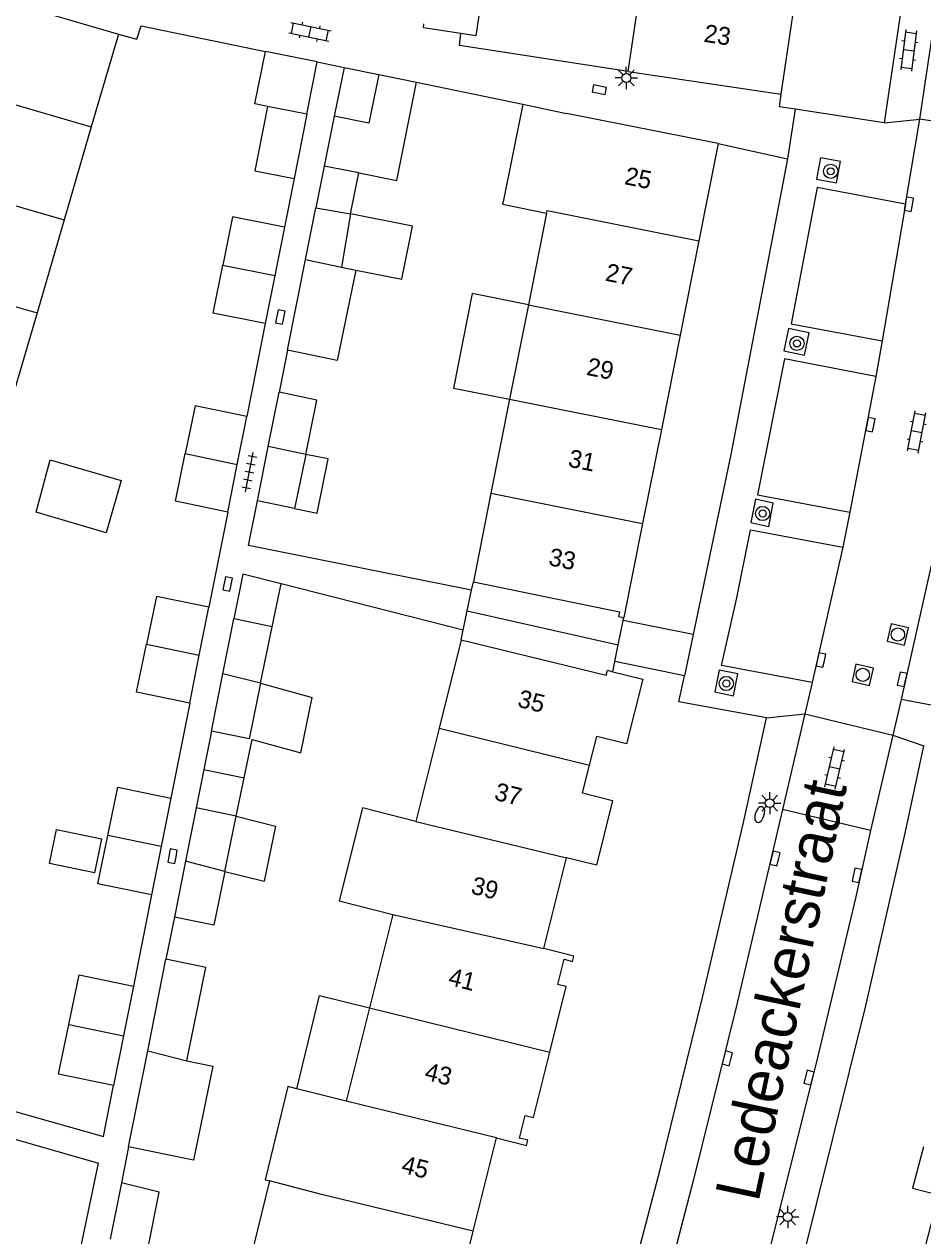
# Model space of a CAD drawing. Extents: x 128000 to 131008, y 398996 to 402500.
# Drawn here: x 128439.2 to 128489.7, y 400100.2 to 400168.3 of the extents above; entities that cross this region are included whole.
import ezdxf

# ---------------------------------------------------------------- set-up
doc = ezdxf.new("R2010")
doc.units = 0
for name, color, linetype in [('gg-afsc-erfafscheiding', 7, 'Continuous'), ('gg-afsc-muur', 7, 'Continuous'), ('gg-anno-huisnummerreeks BGT', 7, 'Continuous'), ('gg-anno-openbare ruimte label', 7, 'Continuous'), ('gg-bbg-bijgebouw', 7, 'Continuous'), ('gg-bbg-gedigitaliseerde bebouwing', 7, 'Continuous'), ('gg-bbg-gedigitaliseerde bijgebouw', 7, 'Continuous'), ('gg-bbg-hoofdgebouw', 7, 'Continuous'), ('gg-bbg-luifel en loopbrug', 7, 'Continuous'), ('gg-bbg-onder overbouw', 7, 'Continuous'), ('gg-bbg-pand overbouw', 7, 'Continuous'), ('gg-bbg-tussenscheiding', 7, 'Continuous'), ('gg-bbg-tussenscheiding niveau 01', 7, 'Continuous'), ('gg-knt-verharding', 7, 'Continuous'), ('gg-knt-verharding nz', 7, 'Continuous'), ('gt-grn-weggrens', 7, 'Continuous'), ('gt-symb-boom', 7, 'Continuous'), ('gt-symb-brandkraan', 7, 'Continuous'), ('gt-symb-klinker verharding', 7, 'Continuous'), ('gt-symb-kolk', 7, 'Continuous'), ('gt-symb-lichtmast', 7, 'Continuous'), ('gt-symb-rioolschacht', 7, 'Continuous'), ('gt-symb-tegel verharding', 7, 'Continuous')]:
    doc.layers.add(name, color=color, linetype=linetype)

# ---------------------------------------------------------------- blocks, each defined once
blk = doc.blocks.new('gt0-KOLK')
at = {"layer": 'gt-symb-kolk'}
blk.add_lwpolyline([(0, 0), (0.375, 0), (0.375, 0.4), (-0.375, 0.4), (-0.375, 0), (0, 0)], dxfattribs=at)
blk = doc.blocks.new('gt0-LMAST')
at = {"layer": 'gt-symb-lichtmast'}
for p, q in [((-0.182, 0.173), (-0.447, 0.438)), ((-0.005, 0.246), (-0.005, 0.621)), ((0.172, 0.173), (0.437, 0.438)), ((-0.255, -0.004), (-0.63, -0.004)), ((-0.182, -0.181), (-0.447, -0.446)), ((-0.005, -0.254), (-0.005, -0.629)), ((0.437, -0.446), (0.172, -0.181)), ((0.245, -0.004), (0.62, -0.004))]:
    blk.add_line(p, q, dxfattribs=at)
blk.add_circle((-0.005, -0.004), 0.25, dxfattribs=at)
blk = doc.blocks.new('gt0-BOOM')
at = {"layer": 'gt-symb-boom'}
for radius in [0.4, 0.2]:
    blk.add_circle((0, 0), radius, dxfattribs=at)
blk = doc.blocks.new('gt0-KL1')
at = {"layer": 'gt-symb-klinker verharding'}
for p, q in [((-1.15, 0.3), (1.15, 0.3)), ((-1, -0.3), (-1, 0.3)), ((-0.5, 0.3), (-0.5, 0.45)), ((0, -0.3), (0, 0.3)), ((0.5, 0.3), (0.5, 0.45)), ((1, -0.3), (1, 0.3)), ((-1.15, -0.3), (1.15, -0.3)), ((-0.5, -0.45), (-0.5, -0.3)), ((0.5, -0.45), (0.5, -0.3))]:
    blk.add_line(p, q, dxfattribs=at)
blk = doc.blocks.new('gt0-TEG1')
at = {"layer": 'gt-symb-tegel verharding'}
for p, q in [((-1.125, 0), (1.125, 0)), ((-0.9, -0.25), (-0.9, 0.25)), ((-0.45, -0.25), (-0.45, 0.25)), ((0, -0.25), (0, 0.25)), ((0.45, -0.25), (0.45, 0.25)), ((0.9, -0.25), (0.9, 0.25))]:
    blk.add_line(p, q, dxfattribs=at)
blk = doc.blocks.new('gt0-RS')
at = {"layer": 'gt-symb-rioolschacht'}
blk.add_lwpolyline([(-0.5, -0.5), (0.5, -0.5), (0.5, 0.5), (-0.5, 0.5)], close=True, dxfattribs=at)
blk.add_circle((0, 0), 0.375, dxfattribs=at)
blk = doc.blocks.new('gt0-BR')
at = {"layer": 'gt-symb-brandkraan'}
for centre, radius, start, end in [((-0.244, 0), 0.206, 107.56694, 252.43307), ((0.599, -2.664), 3, 106.89205, 107.56694), ((0, -0.691), 0.938, 73.10799, 106.89205), ((-0.599, -2.664), 3, 72.43309, 73.10799), ((0.244, 0), 0.206, 287.56695, 72.43309), ((0.599, 2.664), 3, 252.43307, 253.10797), ((0, 0.691), 0.938, 253.10797, 286.89206), ((-0.599, 2.664), 3, 286.89206, 287.56695)]:
    blk.add_arc(centre, radius, start, end, dxfattribs=at)

msp = doc.modelspace()

# ---------------------------------------------------------------- linework, layer by layer
at = {"layer": 'gg-afsc-erfafscheiding'}
for p, q in [((128461.231, 400165.068), (128467.2, 400163.831)), ((128454.349, 400159.653), (128453.805, 400156.921)), ((128452.728, 400151.511), (128451.687, 400146.283)), ((128453.973, 400150.015), (128453.5, 400147.644)), ((128450.618, 400140.908), (128449.554, 400135.562)), ((128463.856, 400134.269), (128453.619, 400136.881)), ((128476.787, 400134.027), (128472.857, 400134.817)), ((128476.292, 400131.7), (128472.386, 400132.508)), ((128448.482, 400130.175), (128447.418, 400124.829)), ((128446.336, 400119.394), (128445.315, 400114.265)), ((128447.618, 400118.149), (128447.146, 400115.784)), ((128443.633, 400105.812), (128444.204, 400108.679)), ((128445.044, 400105.245), (128444.638, 400103.208))]:
    msp.add_line(p, q, dxfattribs=at)
for points in [[(128464.331, 400136.532), (128451.785, 400139.042), (128452.284, 400141.545)], [(128462.784, 400087.783), (128441, 400093.13), (128443.345, 400104.32)]]:
    msp.add_lwpolyline(points, dxfattribs=at)
at = {"layer": 'gg-afsc-muur'}
for p, q in [((128427.709, 400110.3), (128443.633, 400105.812)), ((128432.433, 400107.434), (128443.345, 400104.32))]:
    msp.add_line(p, q, dxfattribs=at)
for points in [[(128444.468, 400167.783), (128445.503, 400167.487), (128445.748, 400168.246), (128452.734, 400166.794)], [(128473.133, 400165.674), (128463.648, 400167.137), (128463.723, 400167.814)]]:
    msp.add_lwpolyline(points, dxfattribs=at)
at = {"layer": 'gg-bbg-bijgebouw'}
for p, q in [((128464.561, 400167.685), (128463.723, 400167.814)), ((128455.655, 400166.211), (128452.734, 400166.794)), ((128455.068, 400163.269), (128455.655, 400166.211)), ((128457.159, 400165.909), (128456.596, 400163.166)), ((128457.159, 400165.909), (128459.111, 400165.508)), ((128455.068, 400163.269), (128452.859, 400163.71))]:
    msp.add_line(p, q, dxfattribs=at)
for points in [[(128463.723, 400167.814), (128461.618, 400168.139), (128461.65, 400168.346)], [(128452.859, 400163.71), (128452.147, 400163.852), (128452.734, 400166.794)], [(128459.111, 400165.508), (128458.548, 400162.765), (128456.596, 400163.166)]]:
    msp.add_lwpolyline(points, dxfattribs=at)
at = {"layer": 'gg-bbg-gedigitaliseerde bebouwing'}
for p, q in [((128473.133, 400165.674), (128473.938, 400171.123)), ((128463.744, 400133.738), (128462.505, 400128.772)), ((128462.505, 400128.772), (128461.196, 400123.523)), ((128459.891, 400118.294), (128458.584, 400113.053)), ((128458.584, 400113.053), (128457.275, 400107.804)), ((128457.275, 400107.804), (128454.501, 400108.505))]:
    msp.add_line(p, q, dxfattribs=at)
for points in [[(128461.196, 400123.523), (128458.191, 400124.289), (128456.887, 400119.064), (128459.891, 400118.294)], [(128454.501, 400108.505), (128454.005, 400108.627), (128452.718, 400103.38), (128452.957, 400103.321)], [(128452.957, 400103.321), (128451.664, 400098.051), (128454.658, 400097.316)]]:
    msp.add_lwpolyline(points, dxfattribs=at)
at = {"layer": 'gg-bbg-gedigitaliseerde bijgebouw'}
for p, q in [((128465.278, 400172.396), (128464.561, 400167.685)), ((128454.988, 400155.101), (128455.569, 400158.018)), ((128455.569, 400158.018), (128457.528, 400157.669)), ((128457.528, 400157.669), (128457.005, 400154.684)), ((128453.805, 400156.921), (128453.266, 400154.216)), ((128453.973, 400150.015), (128454.988, 400155.101)), ((128457.005, 400154.684), (128457.815, 400154.517)), ((128453.266, 400154.216), (128452.728, 400151.511)), ((128452.892, 400144.594), (128453.5, 400147.644)), ((128451.152, 400143.595), (128451.687, 400146.283)), ((128452.284, 400141.545), (128452.892, 400144.594)), ((128450.618, 400140.908), (128451.152, 400143.595)), ((128455.004, 400144.158), (128454.374, 400141.113)), ((128454.374, 400141.113), (128452.284, 400141.545)), ((128449.018, 400132.869), (128449.554, 400135.562)), ((128450.346, 400131.828), (128450.961, 400134.913)), ((128453.12, 400134.467), (128450.961, 400134.913)), ((128452.464, 400131.295), (128453.12, 400134.467)), ((128448.482, 400130.175), (128449.018, 400132.869)), ((128449.703, 400128.604), (128450.346, 400131.828)), ((128452.464, 400131.295), (128451.818, 400128.167)), ((128451.818, 400128.167), (128449.703, 400128.604)), ((128447.418, 400124.829), (128446.877, 400122.112)), ((128448.841, 400124.282), (128448.245, 400121.295)), ((128451.094, 400123.817), (128448.841, 400124.282)), ((128450.454, 400120.719), (128451.094, 400123.817)), ((128446.877, 400122.112), (128446.336, 400119.394)), ((128448.245, 400121.295), (128447.618, 400118.149)), ((128446.117, 400110.625), (128447.146, 400115.784)), ((128445.315, 400114.265), (128444.76, 400111.472)), ((128444.76, 400111.472), (128444.204, 400108.679)), ((128445.044, 400105.245), (128446.117, 400110.625)), ((128444.638, 400103.208), (128444.006, 400100.039))]:
    msp.add_line(p, q, dxfattribs=at)
for points in [[(128453.805, 400156.921), (128450.884, 400157.502), (128450.346, 400154.797)], [(128452.728, 400151.511), (128449.808, 400152.092), (128450.346, 400154.797)], [(128457.815, 400154.517), (128456.765, 400149.438), (128453.973, 400150.015)], [(128455.004, 400144.158), (128455.633, 400147.203), (128453.5, 400147.644)], [(128451.687, 400146.283), (128448.782, 400146.883), (128448.227, 400144.2)], [(128450.618, 400140.908), (128447.672, 400141.517), (128448.227, 400144.2)], [(128449.554, 400135.562), (128446.606, 400136.171), (128446.05, 400133.482)], [(128448.482, 400130.175), (128445.494, 400130.793), (128446.05, 400133.482)], [(128443.873, 400122.733), (128444.434, 400125.446), (128447.418, 400124.829)], [(128443.526, 400122.548), (128443.129, 400120.628), (128440.59, 400121.152), (128440.987, 400123.073), (128443.526, 400122.548)], [(128446.336, 400119.394), (128443.312, 400120.019), (128443.873, 400122.733)], [(128450.454, 400120.719), (128449.828, 400117.692), (128447.618, 400118.149)], [(128448.31, 400110.07), (128449.395, 400115.319), (128447.146, 400115.784)], [(128441.68, 400112.109), (128442.256, 400114.897), (128445.315, 400114.265)], [(128444.204, 400108.679), (128441.103, 400109.32), (128441.68, 400112.109)], [(128448.31, 400110.07), (128449.779, 400109.766), (128448.689, 400104.491), (128445.044, 400105.245)], [(128446.131, 400099.487), (128446.769, 400102.685), (128444.638, 400103.208)]]:
    msp.add_lwpolyline(points, dxfattribs=at)
at = {"layer": 'gg-bbg-hoofdgebouw'}
for p, q in [((128435.3, 400170.461), (128444.468, 400167.783)), ((128481.74, 400164.401), (128482.547, 400169.857)), ((128444.468, 400167.783), (128442.944, 400162.557)), ((128473.133, 400165.674), (128481.74, 400164.401)), ((128467.2, 400163.831), (128466.098, 400158.356)), ((128467.2, 400163.831), (128469.662, 400163.321)), ((128478.2, 400161.62), (128469.662, 400163.321)), ((128442.944, 400162.557), (128441.421, 400157.331)), ((128478.2, 400161.62), (128477.11, 400156.152)), ((128441.421, 400157.331), (128439.897, 400152.105)), ((128468.548, 400157.72), (128467.523, 400152.563)), ((128477.11, 400156.152), (128476.055, 400150.857)), ((128467.523, 400152.563), (128466.468, 400147.257)), ((128439.897, 400152.105), (128438.374, 400146.88)), ((128476.055, 400150.857), (128474.997, 400145.551)), ((128466.468, 400147.257), (128465.417, 400141.971)), ((128474.997, 400145.551), (128473.943, 400140.264)), ((128465.417, 400141.971), (128464.426, 400136.984)), ((128473.943, 400140.264), (128472.89, 400134.98)), ((128470.959, 400126.684), (128471.364, 400128.306)), ((128470.571, 400125.129), (128470.959, 400126.684)), ((128468.388, 400116.377), (128469.663, 400121.488)), ((128464.424, 400100.488), (128465.732, 400105.734)), ((128463.114, 400095.238), (128464.424, 400100.488))]:
    msp.add_line(p, q, dxfattribs=at)
for points in [[(128466.098, 400158.356), (128466.069, 400158.213), (128468.548, 400157.72)], [(128472.27, 400131.94), (128473.949, 400131.525), (128473.043, 400127.887), (128471.364, 400128.306)], [(128470.571, 400125.129), (128472.258, 400124.708), (128471.349, 400121.067), (128469.663, 400121.488)], [(128468.732, 400110.563), (128469.652, 400114.242), (128469.177, 400114.361), (128469.534, 400115.779), (128470.009, 400115.659), (128470.082, 400115.95), (128468.388, 400116.377)], [(128465.732, 400105.734), (128467.418, 400105.313), (128467.491, 400105.604), (128467.015, 400105.723), (128467.335, 400106.997), (128467.81, 400106.878), (128468.732, 400110.563)], [(128489.73, 400105.241), (128489.12, 400102.911), (128490.58, 400102.531), (128489.82, 400099.631)]]:
    msp.add_lwpolyline(points, dxfattribs=at)
at = {"layer": 'gg-bbg-luifel en loopbrug'}
for p, q in [((128459.111, 400165.508), (128461.231, 400165.068)), ((128455.068, 400163.269), (128454.349, 400159.653)), ((128456.596, 400163.166), (128456.037, 400160.361)), ((128456.037, 400160.361), (128455.569, 400158.018)), ((128457.988, 400159.972), (128456.037, 400160.361)), ((128457.528, 400157.669), (128457.988, 400159.972)), ((128453.12, 400134.467), (128453.619, 400136.881)), ((128452.464, 400131.295), (128455.369, 400130.486)), ((128454.726, 400127.373), (128455.369, 400130.486)), ((128449.703, 400128.604), (128449.272, 400126.443)), ((128451.54, 400125.976), (128451.986, 400128.136)), ((128451.986, 400128.136), (128454.726, 400127.373)), ((128449.272, 400126.443), (128448.841, 400124.282)), ((128449.272, 400126.443), (128451.54, 400125.976)), ((128451.094, 400123.817), (128451.54, 400125.976)), ((128450.454, 400120.719), (128452.67, 400120.159))]:
    msp.add_line(p, q, dxfattribs=at)
for points in [[(128457.988, 400159.972), (128460.129, 400159.544), (128461.231, 400165.068)], [(128452.859, 400163.71), (128452.139, 400160.093), (128454.349, 400159.653)], [(128457.815, 400154.517), (128460.403, 400153.998), (128460.997, 400156.978), (128457.528, 400157.669)], [(128467.523, 400152.563), (128464.365, 400153.191), (128463.31, 400147.885), (128466.468, 400147.257)], [(128440.632, 400143.852), (128444.629, 400142.686), (128443.774, 400139.752), (128439.841, 400140.899), (128440.632, 400143.852)], [(128454.374, 400141.113), (128455.653, 400140.859), (128456.259, 400143.908), (128455.004, 400144.158)], [(128453.619, 400136.881), (128451.463, 400137.431), (128450.961, 400134.913)], [(128451.094, 400123.817), (128453.31, 400123.257), (128452.67, 400120.159)], [(128454.501, 400108.505), (128455.785, 400113.74), (128458.584, 400113.053)]]:
    msp.add_lwpolyline(points, dxfattribs=at)
at = {"layer": 'gg-bbg-onder overbouw'}
for points in [[(128464.426, 400136.984), (128472.64, 400135.31), (128472.58, 400135.041), (128472.89, 400134.98)], [(128463.744, 400133.738), (128471.89, 400131.741), (128471.96, 400132.021), (128472.27, 400131.94)]]:
    msp.add_lwpolyline(points, dxfattribs=at)
at = {"layer": 'gg-bbg-pand overbouw'}
for p, q in [((128464.331, 400136.532), (128464.426, 400136.984)), ((128464.085, 400135.361), (128464.331, 400136.532)), ((128463.856, 400134.269), (128464.085, 400135.361)), ((128472.576, 400133.443), (128472.857, 400134.817)), ((128472.857, 400134.817), (128472.89, 400134.98)), ((128463.744, 400133.738), (128463.856, 400134.269)), ((128472.386, 400132.508), (128472.576, 400133.443)), ((128472.27, 400131.94), (128472.386, 400132.508))]:
    msp.add_line(p, q, dxfattribs=at)
at = {"layer": 'gg-bbg-tussenscheiding'}
for p, q in [((128433.774, 400165.235), (128442.944, 400162.557)), ((128432.247, 400160.01), (128441.421, 400157.331)), ((128454.988, 400155.101), (128457.005, 400154.684)), ((128430.721, 400154.785), (128439.897, 400152.105)), ((128450.346, 400154.797), (128453.266, 400154.216)), ((128467.523, 400152.563), (128476.055, 400150.857)), ((128466.468, 400147.257), (128474.997, 400145.551)), ((128448.227, 400144.2), (128451.152, 400143.595)), ((128455.004, 400144.158), (128452.892, 400144.594)), ((128465.417, 400141.971), (128473.943, 400140.264)), ((128446.05, 400133.482), (128449.018, 400132.869)), ((128452.464, 400131.295), (128450.346, 400131.828)), ((128462.505, 400128.772), (128470.959, 400126.684)), ((128461.196, 400123.523), (128469.663, 400121.488)), ((128446.877, 400122.112), (128443.873, 400122.733)), ((128450.454, 400120.719), (128448.245, 400121.295)), ((128459.891, 400118.294), (128468.388, 400116.377)), ((128458.584, 400113.053), (128468.732, 400110.563)), ((128441.68, 400112.109), (128444.76, 400111.472)), ((128446.117, 400110.625), (128448.31, 400110.07)), ((128465.732, 400105.734), (128457.275, 400107.804))]:
    msp.add_line(p, q, dxfattribs=at)
for points in [[(128468.548, 400157.72), (128468.576, 400157.86), (128477.11, 400156.152)], [(128464.424, 400100.488), (128455.963, 400102.546), (128452.957, 400103.321)]]:
    msp.add_lwpolyline(points, dxfattribs=at)
at = {"layer": 'gg-bbg-tussenscheiding niveau 01'}
msp.add_line((128464.085, 400135.361), (128472.576, 400133.443), dxfattribs=at)
at = {"layer": 'gg-knt-verharding'}
for p, q in [((128489.525, 400162.99), (128490.261, 400167.881)), ((128455.655, 400166.211), (128457.159, 400165.909)), ((128487.524, 400162.784), (128482.516, 400163.561)), ((128488.729, 400158.219), (128489.525, 400162.99)), ((128494.54, 400162.2), (128489.525, 400162.99)), ((128478.2, 400161.62), (128482.082, 400160.765)), ((128487.414, 400150.537), (128487.055, 400148.534)), ((128485.595, 400140.905), (128485.207, 400138.936)), ((128476.787, 400134.027), (128476.292, 400131.7)), ((128483.468, 400131.327), (128483.06, 400129.581)), ((128488.483, 400130.377), (128488.01, 400128.367)), ((128483.06, 400129.581), (128481.801, 400124.192)), ((128483.06, 400129.581), (128488.01, 400128.367)), ((128488.01, 400128.367), (128486.749, 400123.01)), ((128486.749, 400123.01), (128481.801, 400124.192))]:
    msp.add_line(p, q, dxfattribs=at)
for points in [[(128497.063, 400226.7), (128496.501, 400223.322), (128487.524, 400162.784)], [(128482.516, 400163.561), (128481.635, 400163.698), (128481.74, 400164.401)], [(128482.082, 400160.765), (128478.898, 400144.148), (128476.787, 400134.027)], [(128483.716, 400159.625), (128484.835, 400159.423), (128485.069, 400160.612), (128483.95, 400160.814), (128483.716, 400159.625)], [(128488.729, 400158.219), (128483.751, 400159.147), (128482.304, 400151.485), (128487.414, 400150.537)], [(128481.891, 400149.97), (128483.054, 400149.741), (128483.305, 400150.995), (128482.142, 400151.224), (128481.891, 400149.97)], [(128487.055, 400148.534), (128481.918, 400149.522), (128480.403, 400141.882), (128485.595, 400140.905)], [(128480.032, 400140.319), (128481.04, 400140.111), (128481.291, 400141.421), (128480.282, 400141.63), (128480.032, 400140.319)], [(128483.468, 400131.327), (128478.387, 400132.294), (128479.236, 400136.097), (128480.006, 400139.916), (128485.207, 400138.936)], [(128490.173, 400137.906), (128494.963, 400137.102), (128493.326, 400129.455), (128488.483, 400130.377)], [(128478.007, 400130.808), (128479.056, 400130.593), (128479.289, 400131.816), (128478.24, 400132.031), (128478.007, 400130.808)], [(128480.914, 400129.357), (128475.981, 400130.246), (128476.292, 400131.7)], [(128470.633, 400087.603), (128474.93, 400103.959), (128477.335, 400113.711), (128479.618, 400123.474), (128480.914, 400129.357)], [(128473.558, 400066.223), (128476.928, 400077.335), (128480.21, 400088.441), (128482.847, 400098.48), (128486.472, 400113.091), (128488.709, 400122.873), (128489.747, 400127.775)], [(128481.801, 400124.192), (128479.206, 400113.083), (128476.783, 400103.326), (128473.006, 400088.804), (128472.642, 400086.057), (128472.492, 400085.37), (128470.674, 400078.972), (128466.277, 400064.346), (128461.917, 400050.527)], [(128486.749, 400123.01), (128485.908, 400119.209), (128483.698, 400109.945), (128480.783, 400098.266), (128479.249, 400092.445), (128479.172, 400092.048), (128478.989, 400090.054), (128478.915, 400089.657), (128476.809, 400081.941), (128473.638, 400071.356), (128468.939, 400056.097), (128466.492, 400048.345)]]:
    msp.add_lwpolyline(points, dxfattribs=at)
at = {"layer": 'gg-knt-verharding nz'}
for p, q in [((128488.729, 400158.219), (128487.414, 400150.537)), ((128487.055, 400148.534), (128485.595, 400140.905)), ((128485.207, 400138.936), (128483.468, 400131.327)), ((128490.173, 400137.906), (128488.483, 400130.377))]:
    msp.add_line(p, q, dxfattribs=at)
at = {"layer": 'gt-grn-weggrens'}
for p, q in [((128482.516, 400163.561), (128482.082, 400160.765)), ((128487.524, 400162.784), (128489.525, 400162.99)), ((128480.914, 400129.357), (128483.06, 400129.581)), ((128488.01, 400128.367), (128489.747, 400127.775))]:
    msp.add_line(p, q, dxfattribs=at)

# ---------------------------------------------------------------- block references
at = {"layer": 'gt-symb-boom'}
for p in [(128484.517, 400160.067), (128482.623, 400150.394), (128480.692, 400140.835), (128478.647, 400131.278)]:
    msp.add_blockref('gt0-BOOM', p, dxfattribs=at)
at = {"layer": 'gt-symb-brandkraan', "rotation": 72.18111108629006}
msp.add_blockref('gt0-BR', (128480.525, 400123.912), dxfattribs=at)
at = {"layer": 'gt-symb-klinker verharding'}
for p, rotation in [((128455.238, 400167.905), -11.882758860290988), ((128488.899, 400166.866), -97.23872650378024), ((128489.352, 400145.419), 79.04956573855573), ((128484.737, 400126.523), 76.88085536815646)]:
    msp.add_blockref('gt0-KL1', p, dxfattribs=dict(at, rotation=rotation))
at = {"layer": 'gt-symb-kolk'}
for p, rotation in [((128471.469, 400164.462), -11.242525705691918), ((128489.111, 400158.185), 80.38697413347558), ((128453.77, 400151.839), 79.56697526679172), ((128486.946, 400145.784), 79.39794170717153), ((128450.806, 400136.828), 78.92612884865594), ((128484.163, 400132.554), 77.52092819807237), ((128488.727, 400131.47), 77.52092819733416), ((128447.711, 400121.539), 80.0949207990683), ((128481.578, 400121.393), 75.40804379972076), ((128486.187, 400120.452), 77.52092819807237), ((128478.905, 400110.16), 75.40804379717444), ((128483.495, 400109.077), 75.4080437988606)]:
    msp.add_blockref('gt0-KOLK', p, dxfattribs=dict(at, rotation=rotation))
at = {"layer": 'gt-symb-lichtmast'}
for p in [(128473.03, 400165.315), (128481.093, 400124.556), (128482.104, 400101.298)]:
    msp.add_blockref('gt0-LMAST', p, dxfattribs=at)
at = {"layer": 'gt-symb-rioolschacht'}
for p, rotation in [((128488.295, 400134.032), 77.5209281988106), ((128486.319, 400131.766), 77.52092819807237)]:
    msp.add_blockref('gt0-RS', p, dxfattribs=dict(at, rotation=rotation))
at = {"layer": 'gt-symb-tegel verharding', "rotation": 78.75747429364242}
msp.add_blockref('gt0-TEG1', (128451.835, 400143.149), dxfattribs=at)

# ---------------------------------------------------------------- texts
at = {"layer": 'gg-anno-huisnummerreeks BGT'}
for s, rotation, p in [('23', 351.6, (128477.347, 400167.35)), ('25', 348.8, (128472.877, 400159.347)), ('27', 348.8, (128471.796, 400153.926)), ('29', 348.7, (128470.74, 400148.631)), ('31', 348.7, (128469.712, 400143.475)), ('33', 348.8, (128468.608, 400137.931)), ('35', 346, (128466.858, 400129.983)), ('37', 346, (128465.555, 400124.757)), ('39', 346, (128464.239, 400119.483)), ('41', 346, (128462.958, 400114.349)), ('43', 346, (128461.63, 400109.028)), ('45', 346, (128460.325, 400103.796))]:
    msp.add_text(s, height=1, rotation=rotation, dxfattribs=at).set_placement(p)
at = {"layer": 'gg-anno-openbare ruimte label'}
msp.add_text('Ledeackerstraat', height=2.5, rotation=78, dxfattribs=at).set_placement((128480.451, 400102.071))

doc.saveas('drawing.dxf')
